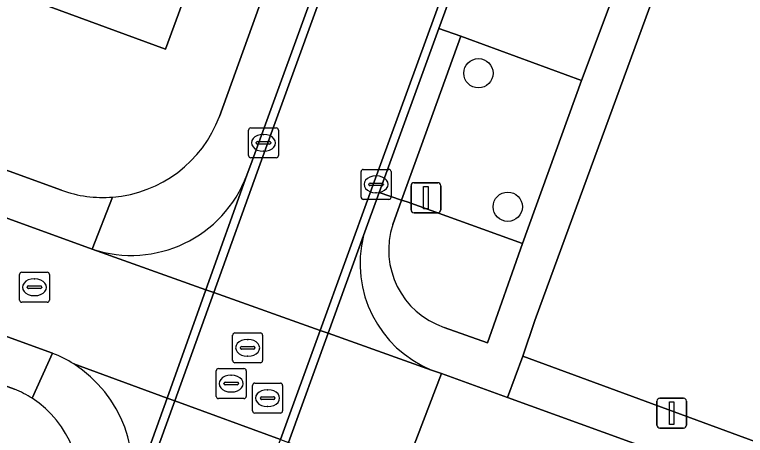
# Model space of a CAD drawing. Extents: x 155275 to 156265, y 382654 to 383635.
# Drawn here: x 155985.53 to 156009.92, y 382940.23 to 382954.27 of the extents above; entities that cross this region are included whole.
import ezdxf

# ---------------------------------------------------------------- set-up
doc = ezdxf.new("R2010")
doc.units = 0
for name, color, linetype in [('IMGEO_Boom', 7, 'Continuous'), ('IMGEO_Erf', 7, 'Continuous'), ('IMGEO_Groenvoorziening', 7, 'Continuous'), ('IMGEO_Kolk', 7, 'Continuous'), ('IMGEO_Lichtmast', 7, 'Continuous'), ('IMGEO_Pand', 7, 'Continuous'), ('IMGEO_Parkeervlak_open', 7, 'Continuous'), ('IMGEO_Rijbaan_lokaal_gesloten', 7, 'Continuous'), ('IMGEO_Rijbaan_lokaal_open', 7, 'Continuous'), ('IMGEO_Rioolput', 7, 'Continuous'), ('IMGEO_Voetpad_open', 7, 'Continuous')]:
    doc.layers.add(name, color=color, linetype=linetype)

msp = doc.modelspace()

# ---------------------------------------------------------------- linework, layer by layer
at = {"layer": 'IMGEO_Boom'}
for centre in [(156001.01, 382952.317), (156001.988, 382947.86)]:
    msp.add_circle(centre, 0.489, dxfattribs=at)
at = {"layer": 'IMGEO_Erf'}
for points in [[(155992.361, 382950.869), (156001.392, 382975.875), (155939.786, 382998.363)], [(156045.075, 382959.998), (156041.929, 382961.201), (156013.02, 382971.678), (156002.893, 382944.069), (156002.495, 382942.881), (156019.157, 382936.752), (156019.126, 382936.628), (156034.624, 382930.96), (156034.689, 382931.086), (156052.26, 382924.735), (156049.961, 382918.346), (156000.148, 382936.433), (155991.066, 382911.384), (156005.755, 382906.062), (156030.725, 382896.891), (156056.081, 382887.309), (156064.322, 382900.379)], [(155985.526, 382941.771), (155904.56, 382971.213)], [(155932.61, 382968.402), (155961.887, 382957.565), (155987.088, 382948.412)]]:
    msp.add_lwpolyline(points, dxfattribs=at)
msp.add_lwpolyline([(155987.667, 382967.311), (155987.492, 382967.391), (155987.852, 382968.375), (155988.03, 382968.31), (155989.708, 382972.908), (155989.53, 382972.973), (155989.896, 382973.978), (155994.03, 382972.473), (155994.256, 382973.093), (155998.795, 382971.44), (155996.2, 382964.324), (155994.04, 382965.074), (155993.458, 382963.467), (155994.256, 382963.174), (155990.565, 382953.118), (155986.347, 382954.665), (155987.649, 382958.238), (155988.434, 382960.396), (155986.331, 382961.177), (155987.735, 382964.959), (155987.556, 382965.026), (155987.806, 382965.713), (155987.178, 382965.937)], close=True, dxfattribs=at)
for centre, radius, start, end in [((155988.479, 382952.316), 4.143, 274.4335, 339.5633), ((155988.474, 382952.294), 4.122, 250.3569, 274.5284), ((155984.263, 382938.563), 3.447, 57.5072, 68.5099), ((155984.297, 382938.628), 3.374, 343.7164, 57.399)]:
    msp.add_arc(centre, radius, start, end, dxfattribs=at)
at = {"layer": 'IMGEO_Groenvoorziening'}
msp.add_lwpolyline([(156004.455, 382952.075), (156000.631, 382953.478), (156000.427, 382953.549), (155999.105, 382949.919), (155998.446, 382948.085), (155998.634, 382948.021), (156002.483, 382946.638)], close=True, dxfattribs=at)
for points in [[(156002.483, 382946.638), (155998.634, 382948.021), (155998.446, 382948.085), (155998.152, 382947.268)], [(155999.863, 382943.838), (156001.312, 382943.322), (156002.483, 382946.638)]]:
    msp.add_lwpolyline(points, dxfattribs=at)
msp.add_arc((156000.735, 382946.415), 2.72, 161.7192, 251.304, dxfattribs=at)
at = {"layer": 'IMGEO_Kolk'}
for p, q in [((155993.334, 382949.568), (155993.334, 382950.42)), ((155993.409, 382950.494), (155994.261, 382950.494)), ((155993.822, 382950.274), (155993.847, 382950.274)), ((155994.335, 382950.42), (155994.335, 382949.568)), ((155993.636, 382950.037), (155994.034, 382950.037)), ((155993.593, 382949.988), (155993.593, 382950)), ((155994.031, 382949.951), (155993.633, 382949.951)), ((155994.077, 382950), (155994.077, 382949.988)), ((155993.845, 382949.714), (155993.82, 382949.714)), ((155994.261, 382949.494), (155993.409, 382949.494)), ((155997.167, 382949.109), (155998.019, 382949.109)), ((155997.092, 382948.183), (155997.092, 382949.035)), ((155997.58, 382948.889), (155997.605, 382948.889)), ((155998.093, 382949.035), (155998.093, 382948.183)), ((155997.351, 382948.603), (155997.351, 382948.615)), ((155997.789, 382948.566), (155997.391, 382948.566)), ((155997.394, 382948.652), (155997.792, 382948.652)), ((155997.835, 382948.615), (155997.835, 382948.603)), ((155997.603, 382948.329), (155997.578, 382948.329)), ((155998.019, 382948.109), (155997.167, 382948.109)), ((155985.764, 382945.675), (155986.616, 382945.675)), ((155985.689, 382944.749), (155985.689, 382945.601)), ((155986.177, 382945.455), (155986.202, 382945.455)), ((155986.69, 382945.601), (155986.69, 382944.749)), ((155985.948, 382945.169), (155985.948, 382945.181)), ((155985.991, 382945.218), (155986.389, 382945.218)), ((155986.432, 382945.181), (155986.432, 382945.169)), ((155986.386, 382945.132), (155985.988, 382945.132)), ((155986.616, 382944.675), (155985.764, 382944.675)), ((155986.2, 382944.895), (155986.175, 382944.895))]:
    msp.add_line(p, q, dxfattribs=at)
for points in [[(155993.334, 382949.568), (155993.334, 382950.42)], [(155993.409, 382950.494), (155994.261, 382950.494)], [(155994.335, 382950.42), (155994.335, 382949.568)], [(155994.261, 382949.494), (155993.409, 382949.494)], [(155997.167, 382949.109), (155998.019, 382949.109)], [(155997.092, 382948.183), (155997.092, 382949.035)], [(155998.093, 382949.035), (155998.093, 382948.183)], [(155998.019, 382948.109), (155997.167, 382948.109)], [(155985.764, 382945.675), (155986.616, 382945.675)], [(155985.689, 382944.749), (155985.689, 382945.601)], [(155986.69, 382945.601), (155986.69, 382944.749)], [(155986.616, 382944.675), (155985.764, 382944.675)]]:
    msp.add_lwpolyline(points, dxfattribs=at)
for centre, radius, start, end in [((155993.411, 382950.418), 0.0765, 91.552, 178.448), ((155993.411, 382950.418), 0.0765, 91.552, 178.448), ((155994.259, 382950.418), 0.0765, 1.552, 88.448), ((155994.259, 382950.418), 0.0765, 1.552, 88.448), ((155993.633, 382949.997), 0.0403, 85.8775, 175.7526), ((155994.038, 382949.999), 0.0386, 1.7309, 96.639), ((155993.63, 382949.987), 0.0366, 178.938, 274.7102), ((155994.034, 382949.994), 0.043, 264.8664, 352.4533), ((155993.411, 382949.57), 0.0765, 181.552, 268.448), ((155993.411, 382949.57), 0.0765, 181.552, 268.448), ((155994.259, 382949.57), 0.0765, 271.552, 358.448), ((155994.259, 382949.57), 0.0765, 271.552, 358.448), ((155997.169, 382949.033), 0.0765, 91.552, 178.448), ((155997.169, 382949.033), 0.0765, 91.552, 178.448), ((155998.017, 382949.033), 0.0765, 1.552, 88.448), ((155998.017, 382949.033), 0.0765, 1.552, 88.448), ((155997.391, 382948.612), 0.0403, 85.8775, 175.7526), ((155997.388, 382948.602), 0.0366, 178.938, 274.7102), ((155997.792, 382948.609), 0.043, 264.8664, 352.4533), ((155997.796, 382948.614), 0.0386, 1.7309, 96.639), ((155997.169, 382948.185), 0.0765, 181.552, 268.448), ((155997.169, 382948.185), 0.0765, 181.552, 268.448), ((155998.017, 382948.185), 0.0765, 271.552, 358.448), ((155998.017, 382948.185), 0.0765, 271.552, 358.448), ((155985.766, 382945.599), 0.0765, 91.552, 178.448), ((155985.766, 382945.599), 0.0765, 91.552, 178.448), ((155986.614, 382945.599), 0.0765, 1.552, 88.448), ((155986.614, 382945.599), 0.0765, 1.552, 88.448), ((155985.988, 382945.178), 0.0403, 85.8775, 175.7526), ((155985.985, 382945.168), 0.0366, 178.938, 274.7102), ((155986.389, 382945.175), 0.043, 264.8664, 352.4533), ((155986.393, 382945.18), 0.0386, 1.7309, 96.639), ((155985.766, 382944.751), 0.0765, 181.552, 268.448), ((155985.766, 382944.751), 0.0765, 181.552, 268.448), ((155986.614, 382944.751), 0.0765, 271.552, 358.448), ((155986.614, 382944.751), 0.0765, 271.552, 358.448)]:
    msp.add_arc(centre, radius, start, end, dxfattribs=at)
for centre, major_axis, ratio, start_param, end_param in [((155993.821, 382949.994), (-0.387, 0.002), 0.722429, 4.712389, 7.853982), ((155993.846, 382949.994), (-0.39, 0.002), 0.717154, 1.570796, 4.712389), ((155997.579, 382948.609), (-0.387, 0.002), 0.722429, 4.712389, 7.853982), ((155997.604, 382948.609), (-0.39, 0.002), 0.717154, 1.570796, 4.712389), ((155986.176, 382945.175), (-0.387, 0.002), 0.722429, 4.712389, 7.853982), ((155986.201, 382945.175), (-0.39, 0.002), 0.717154, 1.570796, 4.712389)]:
    msp.add_ellipse(centre, major_axis=major_axis, ratio=ratio, start_param=start_param, end_param=end_param, dxfattribs=at)
at = {"layer": 'IMGEO_Lichtmast'}
for p, q in [((155998.861, 382948.663), (155999.651, 382948.663)), ((155999.651, 382948.663), (155998.861, 382948.663)), ((155998.761, 382947.763), (155998.761, 382948.563)), ((155998.761, 382948.563), (155998.761, 382947.763)), ((155999.751, 382948.563), (155999.751, 382947.763)), ((155999.751, 382947.763), (155999.751, 382948.563)), ((155999.651, 382947.663), (155998.861, 382947.663)), ((155998.861, 382947.663), (155999.651, 382947.663)), ((156006.966, 382940.576), (156006.966, 382941.376)), ((156006.966, 382941.376), (156006.966, 382940.576)), ((156007.066, 382941.476), (156007.856, 382941.476)), ((156007.856, 382941.476), (156007.066, 382941.476)), ((156007.956, 382941.376), (156007.956, 382940.576)), ((156007.956, 382940.576), (156007.956, 382941.376)), ((156007.856, 382940.476), (156007.066, 382940.476)), ((156007.066, 382940.476), (156007.856, 382940.476))]:
    msp.add_line(p, q, dxfattribs=at)
for points in [[(155999.181, 382948.538), (155999.331, 382948.538), (155999.331, 382947.788), (155999.181, 382947.788), (155999.181, 382948.538)], [(156007.386, 382941.351), (156007.536, 382941.351), (156007.536, 382940.601), (156007.386, 382940.601), (156007.386, 382941.351)]]:
    msp.add_lwpolyline(points, dxfattribs=at)
for centre, start, end in [((155998.861, 382948.563), 90, 180), ((155998.861, 382948.563), 90, 180), ((155999.651, 382948.563), 0, 90), ((155999.651, 382948.563), 360, 90), ((155998.861, 382947.763), 180, 270), ((155998.861, 382947.763), 180, 270), ((155999.651, 382947.763), 270, 0), ((155999.651, 382947.763), 270, 0), ((156007.066, 382941.376), 90, 180), ((156007.066, 382941.376), 90, 180), ((156007.856, 382941.376), 0, 90), ((156007.856, 382941.376), 360, 90), ((156007.066, 382940.576), 180, 270), ((156007.066, 382940.576), 180, 270), ((156007.856, 382940.576), 270, 0), ((156007.856, 382940.576), 270, 0)]:
    msp.add_arc(centre, 0.1, start, end, dxfattribs=at)
at = {"layer": 'IMGEO_Pand'}
msp.add_lwpolyline([(155994.04, 382965.074), (155996.2, 382964.324), (155998.795, 382971.44), (155994.256, 382973.093), (155994.03, 382972.473), (155989.896, 382973.978), (155989.53, 382972.973), (155989.708, 382972.908), (155988.03, 382968.31), (155987.852, 382968.375), (155987.492, 382967.391), (155987.667, 382967.311), (155987.178, 382965.937), (155987.806, 382965.713), (155987.556, 382965.026), (155987.735, 382964.959), (155986.331, 382961.177), (155988.434, 382960.396), (155987.649, 382958.238), (155986.347, 382954.665), (155990.565, 382953.118), (155994.256, 382963.174), (155993.458, 382963.467)], close=True, dxfattribs=at)
at = {"layer": 'IMGEO_Parkeervlak_open'}
msp.add_lwpolyline([(156005.37, 382954.526), (156001.513, 382955.904), (156001.31, 382955.978), (156000.576, 382956.244), (155999.687, 382953.805), (156000.427, 382953.549), (156000.631, 382953.478), (156004.455, 382952.075)], close=True, dxfattribs=at)
at = {"layer": 'IMGEO_Rijbaan_lokaal_gesloten'}
for points in [[(156002.457, 382973.305), (156002.189, 382973.407), (156000.586, 382969.002), (155993.453, 382949.394), (155993.28, 382948.913), (155991.912, 382945.095), (155992.175, 382945.002), (155993.727, 382949.297), (156000.844, 382968.91)], [(156000.576, 382956.244), (156002.556, 382961.675), (156004.259, 382966.363), (156006.238, 382971.812), (156006.341, 382972.095), (156006.052, 382972.187), (156002.29, 382961.749), (155997.439, 382948.449), (155995.725, 382943.738), (155995.989, 382943.644), (155997.172, 382946.901), (155997.695, 382948.342), (155999.687, 382953.805)], [(155992.175, 382945.002), (155991.912, 382945.095), (155990.616, 382941.478), (155990.869, 382941.386)], [(155995.989, 382943.644), (155995.725, 382943.738), (155994.401, 382940.096), (155994.665, 382939.999)], [(155990.869, 382941.386), (155990.616, 382941.478), (155989.298, 382937.8), (155988.716, 382936.177), (155981.583, 382916.812), (155976.023, 382901.548), (155968.442, 382880.729), (155968.205, 382880.073), (155966.906, 382876.487), (155967.181, 382876.387), (155968.713, 382880.618), (155976.296, 382901.446), (155981.859, 382916.715), (155988.961, 382936.106)]]:
    msp.add_lwpolyline(points, close=True, dxfattribs=at)
at = {"layer": 'IMGEO_Rijbaan_lokaal_open'}
for points in [[(155905.751, 382976.414), (155901.906, 382977.812), (155900.608, 382974.241), (155904.203, 382972.936), (155904.459, 382972.843), (155986.792, 382942.972), (155986.797, 382942.97)], [(155987.503, 382942.616), (155990.616, 382941.478), (155991.912, 382945.095), (155988.117, 382946.446), (155905.751, 382976.414)], [(156002.189, 382973.407), (156002.457, 382973.305), (156000.844, 382968.91), (155993.727, 382949.297), (155992.175, 382945.002), (155995.725, 382943.738), (155997.439, 382948.449), (156002.29, 382961.749), (156006.052, 382972.187)], [(155988.117, 382946.446), (155991.912, 382945.095), (155993.28, 382948.913)], [(155997.172, 382946.901), (155995.989, 382943.644), (155999.442, 382942.415)], [(155990.616, 382941.478), (155987.503, 382942.616)], [(155989.298, 382937.8), (155990.616, 382941.478)]]:
    msp.add_lwpolyline(points, dxfattribs=at)
for points in [[(155995.725, 382943.738), (155992.175, 382945.002), (155990.869, 382941.386), (155994.401, 382940.096)], [(155999.771, 382942.298), (155999.442, 382942.415), (155995.989, 382943.644), (155994.665, 382939.999), (155998.373, 382938.644)], [(156001.977, 382941.499), (155999.771, 382942.298), (155998.373, 382938.644), (156000.688, 382937.8), (156049.274, 382920.082), (156050.619, 382923.878)], [(155994.401, 382940.096), (155990.869, 382941.386), (155988.961, 382936.106), (155981.859, 382916.715), (155976.296, 382901.446), (155968.713, 382880.618), (155967.181, 382876.387), (155970.743, 382875.09), (155973.447, 382882.532), (155984.021, 382911.618), (155992.82, 382935.75)]]:
    msp.add_lwpolyline(points, close=True, dxfattribs=at)
for centre, radius, start, end in [((155989.412, 382950.372), 4.134, 251.7473, 339.3318), ((156000.897, 382945.968), 3.84, 165.9445, 247.736), ((155985.337, 382939.177), 4.064, 57.794, 68.9461), ((155985.184, 382939.009), 4.288, 343.6179, 57.2646)]:
    msp.add_arc(centre, radius, start, end, dxfattribs=at)
at = {"layer": 'IMGEO_Rioolput'}
for p, q in [((155992.805, 382942.729), (155992.805, 382943.581)), ((155992.88, 382943.655), (155993.732, 382943.655)), ((155993.806, 382943.581), (155993.806, 382942.729)), ((155993.107, 382943.198), (155993.505, 382943.198)), ((155993.293, 382943.435), (155993.318, 382943.435)), ((155993.064, 382943.149), (155993.064, 382943.161)), ((155993.502, 382943.112), (155993.104, 382943.112)), ((155993.548, 382943.161), (155993.548, 382943.149)), ((155993.316, 382942.875), (155993.291, 382942.875)), ((155993.732, 382942.655), (155992.88, 382942.655)), ((155992.256, 382941.535), (155992.256, 382942.387)), ((155992.331, 382942.461), (155993.183, 382942.461)), ((155992.744, 382942.241), (155992.769, 382942.241)), ((155993.257, 382942.387), (155993.257, 382941.535)), ((155992.558, 382942.004), (155992.956, 382942.004)), ((155993.545, 382941.977), (155994.397, 382941.977)), ((155992.515, 382941.955), (155992.515, 382941.967)), ((155992.953, 382941.918), (155992.555, 382941.918)), ((155992.999, 382941.967), (155992.999, 382941.955)), ((155993.47, 382941.051), (155993.47, 382941.903)), ((155993.958, 382941.757), (155993.983, 382941.757)), ((155994.471, 382941.903), (155994.471, 382941.051)), ((155992.767, 382941.681), (155992.742, 382941.681)), ((155993.772, 382941.52), (155994.17, 382941.52)), ((155993.183, 382941.461), (155992.331, 382941.461)), ((155993.729, 382941.471), (155993.729, 382941.483)), ((155994.167, 382941.434), (155993.769, 382941.434)), ((155994.213, 382941.483), (155994.213, 382941.471)), ((155993.981, 382941.197), (155993.956, 382941.197)), ((155994.397, 382940.977), (155993.545, 382940.977))]:
    msp.add_line(p, q, dxfattribs=at)
for points in [[(155992.805, 382942.729), (155992.805, 382943.581)], [(155992.88, 382943.655), (155993.732, 382943.655)], [(155993.806, 382943.581), (155993.806, 382942.729)], [(155993.732, 382942.655), (155992.88, 382942.655)], [(155992.256, 382941.535), (155992.256, 382942.387)], [(155992.331, 382942.461), (155993.183, 382942.461)], [(155993.257, 382942.387), (155993.257, 382941.535)], [(155993.545, 382941.977), (155994.397, 382941.977)], [(155993.47, 382941.051), (155993.47, 382941.903)], [(155994.471, 382941.903), (155994.471, 382941.051)], [(155993.183, 382941.461), (155992.331, 382941.461)], [(155994.397, 382940.977), (155993.545, 382940.977)]]:
    msp.add_lwpolyline(points, dxfattribs=at)
for centre, radius, start, end in [((155992.882, 382943.579), 0.0765, 91.552, 178.448), ((155992.882, 382943.579), 0.0765, 91.552, 178.448), ((155993.73, 382943.579), 0.0765, 1.552, 88.448), ((155993.73, 382943.579), 0.0765, 1.552, 88.448), ((155993.104, 382943.158), 0.0403, 85.8775, 175.7526), ((155993.509, 382943.16), 0.0386, 1.7309, 96.639), ((155993.101, 382943.148), 0.0366, 178.938, 274.7102), ((155993.505, 382943.155), 0.043, 264.8664, 352.4533), ((155992.882, 382942.731), 0.0765, 181.552, 268.448), ((155992.882, 382942.731), 0.0765, 181.552, 268.448), ((155993.73, 382942.731), 0.0765, 271.552, 358.448), ((155993.73, 382942.731), 0.0765, 271.552, 358.448), ((155992.333, 382942.385), 0.0765, 91.552, 178.448), ((155992.333, 382942.385), 0.0765, 91.552, 178.448), ((155993.181, 382942.385), 0.0765, 1.552, 88.448), ((155993.181, 382942.385), 0.0765, 1.552, 88.448), ((155992.555, 382941.964), 0.0403, 85.8775, 175.7526), ((155992.96, 382941.966), 0.0386, 1.7309, 96.639), ((155993.547, 382941.901), 0.0765, 91.552, 178.448), ((155993.547, 382941.901), 0.0765, 91.552, 178.448), ((155994.395, 382941.901), 0.0765, 1.552, 88.448), ((155994.395, 382941.901), 0.0765, 1.552, 88.448), ((155992.552, 382941.954), 0.0366, 178.938, 274.7102), ((155992.956, 382941.961), 0.043, 264.8664, 352.4533), ((155992.333, 382941.537), 0.0765, 181.552, 268.448), ((155992.333, 382941.537), 0.0765, 181.552, 268.448), ((155993.181, 382941.537), 0.0765, 271.552, 358.448), ((155993.181, 382941.537), 0.0765, 271.552, 358.448), ((155993.769, 382941.48), 0.0403, 85.8775, 175.7526), ((155994.174, 382941.482), 0.0386, 1.7309, 96.639), ((155993.766, 382941.47), 0.0366, 178.938, 274.7102), ((155994.17, 382941.477), 0.043, 264.8664, 352.4533), ((155993.547, 382941.053), 0.0765, 181.552, 268.448), ((155993.547, 382941.053), 0.0765, 181.552, 268.448), ((155994.395, 382941.053), 0.0765, 271.552, 358.448), ((155994.395, 382941.053), 0.0765, 271.552, 358.448)]:
    msp.add_arc(centre, radius, start, end, dxfattribs=at)
for centre, major_axis, ratio, start_param, end_param in [((155993.292, 382943.155), (-0.387, 0.002), 0.722429, 4.712389, 7.853982), ((155993.317, 382943.155), (-0.39, 0.002), 0.717154, 1.570796, 4.712389), ((155992.743, 382941.961), (-0.387, 0.002), 0.722429, 4.712389, 7.853982), ((155992.768, 382941.961), (-0.39, 0.002), 0.717154, 1.570796, 4.712389), ((155993.957, 382941.477), (-0.387, 0.002), 0.722429, 4.712389, 7.853982), ((155993.982, 382941.477), (-0.39, 0.002), 0.717154, 1.570796, 4.712389)]:
    msp.add_ellipse(centre, major_axis=major_axis, ratio=ratio, start_param=start_param, end_param=end_param, dxfattribs=at)
at = {"layer": 'IMGEO_Voetpad_open'}
for points in [[(155905.751, 382976.414), (155988.117, 382946.446), (155988.799, 382948.185)], [(156002.501, 382975.491), (156001.392, 382975.875), (155992.361, 382950.869)], [(155999.442, 382942.415), (155999.771, 382942.298), (156001.977, 382941.499), (156002.495, 382942.881), (156002.893, 382944.069), (156013.02, 382971.678), (156014.185, 382973.819)], [(155993.28, 382948.913), (155993.453, 382949.394), (156000.586, 382969.002), (156002.189, 382973.407)], [(155986.115, 382941.471), (155986.792, 382942.972), (155904.459, 382972.843)], [(156006.341, 382972.095), (156006.238, 382971.812), (156006.985, 382971.532), (156007.172, 382971.462), (156011.022, 382970.047), (156009.04, 382964.612), (156007.339, 382959.964), (156005.37, 382954.526), (156004.455, 382952.075), (156002.483, 382946.638), (156001.312, 382943.322), (155999.863, 382943.838)], [(155904.56, 382971.213), (155985.526, 382941.771)], [(155987.088, 382948.412), (155961.887, 382957.565), (155932.61, 382968.402)], [(155998.152, 382947.268), (155998.446, 382948.085), (155997.695, 382948.342), (155997.172, 382946.901)], [(155988.799, 382948.185), (155988.117, 382946.446)], [(155986.797, 382942.97), (155986.792, 382942.972), (155986.115, 382941.471)]]:
    msp.add_lwpolyline(points, dxfattribs=at)
for points in [[(156000.427, 382953.549), (155999.687, 382953.805), (155997.695, 382948.342), (155998.446, 382948.085), (155999.105, 382949.919)], [(156000.688, 382937.8), (156000.148, 382936.433), (156049.961, 382918.346), (156052.26, 382924.735), (156034.689, 382931.086), (156034.624, 382930.96), (156019.126, 382936.628), (156019.157, 382936.752), (156002.495, 382942.881), (156001.977, 382941.499), (156050.619, 382923.878), (156049.274, 382920.082)]]:
    msp.add_lwpolyline(points, close=True, dxfattribs=at)
for centre, radius, start, end in [((155988.479, 382952.316), 4.143, 274.4335, 339.5633), ((155989.412, 382950.372), 4.134, 251.7473, 339.3318), ((155988.474, 382952.294), 4.122, 250.3569, 274.5284), ((156000.735, 382946.415), 2.72, 161.7192, 251.304), ((156000.897, 382945.968), 3.84, 165.9445, 247.736), ((155985.337, 382939.177), 4.064, 57.794, 68.9461), ((155985.184, 382939.009), 4.288, 343.6179, 57.2646), ((155984.263, 382938.563), 3.447, 57.5072, 68.5099), ((155984.297, 382938.628), 3.374, 343.7164, 57.399)]:
    msp.add_arc(centre, radius, start, end, dxfattribs=at)

doc.saveas('drawing.dxf')
